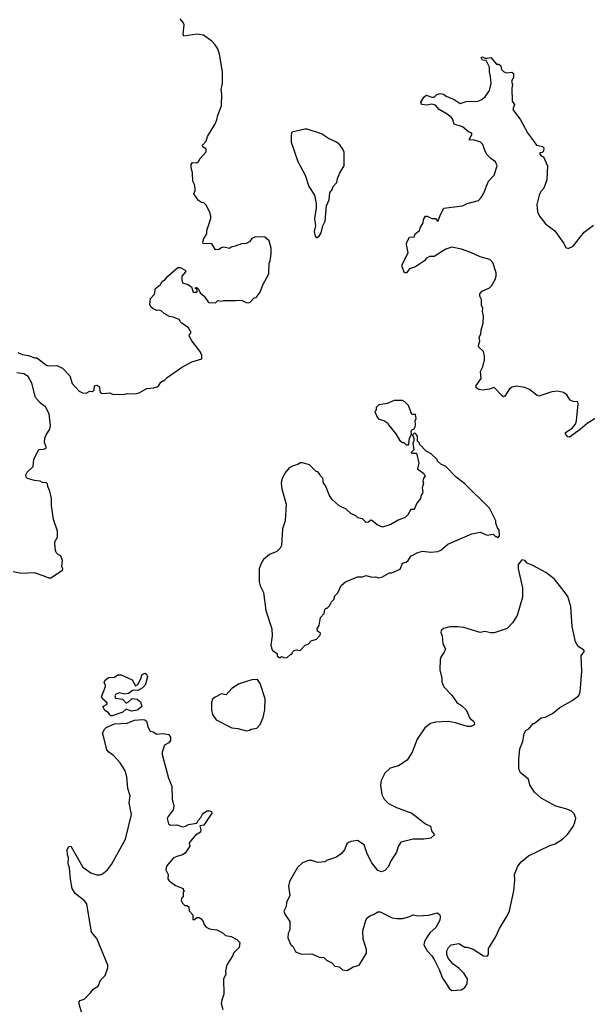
# Model space of a CAD drawing. Extents: x 2086813 to 2278017, y 548126 to 753336.
# Tile 442 of 461: x 2237240 to 2242066, y 701050 to 709428. Entities that reach past the tile are written whole.
import ezdxf

# ---------------------------------------------------------------- set-up
doc = ezdxf.new("R2010")
doc.units = 0

msp = doc.modelspace()

# ---------------------------------------------------------------- linework, layer by layer
at = {"layer": '0CON10XD'}
for points in [[(2237225, 706596.7), (2237265, 706578.8), (2237315, 706571.2), (2237365, 706551.2), (2237385, 706551.2), (2237468.3, 706488.3), (2237485, 706483.3), (2237555, 706486.2), (2237605, 706464), (2237667, 706397), (2237685, 706333.3), (2237745, 706267.5), (2237775, 706253.8), (2237805, 706250), (2237835, 706266.7), (2237857, 706263), (2237872.5, 706275), (2237877, 706313), (2237895, 706318.8), (2237915.7, 706305.7), (2237925, 706260), (2237935, 706250), (2237955, 706246.7), (2238005, 706252.5), (2238035, 706237.5), (2238075, 706242.5), (2238125, 706237.5), (2238155, 706246.7), (2238225, 706243.3), (2238255, 706252), (2238321.2, 706288.8), (2238380, 706295), (2238407.5, 706305), (2238422.5, 706315), (2238440, 706345), (2238475, 706362.5), (2238495, 706382.5), (2238615, 706467.5), (2238705, 706517.5), (2238788.3, 706541.7), (2238790, 706575), (2238780, 706585), (2238780, 706595), (2238702.5, 706695), (2238683, 706733), (2238680, 706745), (2238697.5, 706765), (2238676.2, 706805), (2238617.5, 706845), (2238608.3, 706858.3), (2238595, 706877.5), (2238545, 706897.5), (2238515, 706902.5), (2238467.5, 706927.5), (2238441.7, 706951.7), (2238425, 706957.5), (2238405, 706952.5), (2238375, 706967.5), (2238353.9, 706983.9), (2238346.7, 707005), (2238352.5, 707055), (2238386.7, 707093.3), (2238395, 707140), (2238436.7, 707175), (2238450.7, 707199.3), (2238479.5, 707220.5), (2238496.1, 707243.9), (2238585, 707320), (2238605, 707320), (2238646.1, 707296.1), (2238652.5, 707285), (2238620, 707245), (2238617.5, 707215), (2238625, 707190), (2238670, 707175), (2238700, 707155), (2238715, 707110), (2238745, 707110), (2238750, 707115), (2238748.3, 707128.3), (2238730, 707145), (2238745, 707150), (2238760, 707135), (2238773.6, 707103.6), (2238807.5, 707075), (2238845, 707022.5), (2238905, 707020), (2238925, 707037.5), (2238955, 707032.5), (2238975, 707040), (2239075, 707037.5), (2239125, 707042.5), (2239165, 707022.5), (2239185, 707020), (2239200, 707025), (2239235, 707060), (2239250, 707065), (2239285, 707110), (2239308.3, 707171.7), (2239357.5, 707265), (2239360, 707355), (2239370, 707375), (2239377.5, 707435), (2239377, 707483), (2239362.5, 707545), (2239325, 707577.5), (2239245, 707580), (2239215, 707567.5), (2239193, 707537), (2239165, 707522.5), (2239125, 707520), (2239071.7, 707501.7), (2239038.3, 707491.7), (2239025, 707480), (2238975, 707492.5), (2238953, 707487), (2238937, 707473), (2238905, 707470), (2238875, 707520), (2238800, 707525), (2238797.5, 707535), (2238806.7, 707565), (2238830, 707605), (2238831.2, 707635), (2238866, 707735), (2238866.1, 707756.1), (2238857.7, 707787.7), (2238828.3, 707848.3), (2238805, 707870), (2238785, 707872.5), (2238760.7, 707890.7), (2238720, 707945), (2238732.5, 707975), (2238732.5, 707995), (2238726.4, 708026.4), (2238712.5, 708055), (2238710, 708125), (2238697, 708167), (2238697.5, 708195), (2238708.3, 708211.7), (2238745, 708211.2), (2238760, 708220), (2238773.6, 708246.4), (2238826.2, 708305), (2238826.7, 708325), (2238797.5, 708345), (2238795, 708360), (2238826.7, 708395), (2238836.2, 708435), (2238900, 708535), (2238916.7, 708575), (2238923.3, 708615), (2238956.4, 708696.4), (2238960, 708795), (2238953.8, 708835), (2238963.3, 708885), (2238963.3, 708985), (2238940, 709135), (2238925, 709180), (2238902.5, 709215), (2238872.5, 709245), (2238802.5, 709297.5), (2238745, 709306.2), (2238635, 709287.5), (2238630, 709305), (2238638.8, 709385), (2238631.2, 709405), (2238603.3, 709435)], [(2242146.4, 706043.6), (2242065, 705991.4), (2242005, 705942.2), (2241915, 705876.2), (2241899.5, 705879.5), (2241880, 705905), (2241882, 705915), (2241894, 705925), (2241938.9, 705951.1), (2241965.5, 705985), (2241974.4, 706015), (2241989.2, 706159.2), (2241985, 706176.7), (2241945, 706180), (2241921.4, 706191.4), (2241893.3, 706235), (2241865, 706256), (2241814.1, 706265.9), (2241765, 706261.2), (2241655, 706223.3), (2241639.3, 706229.3), (2241575, 706280), (2241535, 706298.8), (2241465, 706310), (2241428.3, 706301.7), (2241405, 706286.2), (2241365, 706223.3), (2241355, 706220), (2241345, 706223.8), (2241275, 706297.5), (2241235, 706284.2), (2241175, 706275.7), (2241145, 706280.6), (2241121.2, 706295), (2241121.2, 706315), (2241164, 706375), (2241158.8, 706435), (2241178.8, 706475), (2241192.5, 706535), (2241192.5, 706565), (2241182.5, 706605), (2241145, 706642.5), (2241141.2, 706655), (2241152.5, 706695), (2241147.5, 706725), (2241160, 706755), (2241163.9, 706786.1), (2241180, 706845), (2241183.8, 706905), (2241173.8, 706945), (2241176.7, 706975), (2241167, 706997), (2241166.1, 707046.1), (2241153.3, 707075), (2241152.5, 707095), (2241171.7, 707118.3), (2241235, 707146.7), (2241253.3, 707165), (2241283.9, 707216.1), (2241291.2, 707245), (2241290, 707275), (2241262.7, 707362.7), (2241236.8, 707386.8), (2241155, 707410), (2241075, 707447.5), (2240995.7, 707475.7), (2240915, 707491.2), (2240864.1, 707475.9), (2240765, 707413.3), (2240725, 707412.5), (2240705, 707402.5), (2240695, 707396.7), (2240683.3, 707375), (2240605, 707326.2), (2240555, 707307.5), (2240530, 707275), (2240513, 707273), (2240493.3, 707325), (2240492.5, 707345), (2240543.3, 707445), (2240528.8, 707515), (2240531.2, 707535), (2240553.6, 707576.4), (2240595, 707580), (2240603.6, 707606.4), (2240640, 707635), (2240648.3, 707661.7), (2240671.7, 707698.3), (2240673.3, 707726.7), (2240690, 707755), (2240705, 707757.5), (2240745, 707736.2), (2240776.1, 707736.1), (2240795, 707710), (2240820, 707775), (2240846.4, 707823.6), (2241005, 707843.3), (2241045, 707863.3), (2241140.5, 707889.5), (2241165, 707913.8), (2241183.1, 707945), (2241226.9, 708053.1), (2241275.5, 708105), (2241299.4, 708185), (2241285, 708218), (2241245.7, 708245.7), (2241215, 708276.7), (2241193.8, 708315), (2241176.7, 708365), (2241157.5, 708385), (2241096.4, 708406.4), (2241063.6, 708403.6), (2241063.3, 708415), (2241086.7, 708455), (2241080, 708465), (2241055, 708472.5), (2241005.9, 708515.9), (2240935, 708538.8), (2240919.2, 708585), (2240908.7, 708598.7), (2240875.5, 708625.5), (2240806.2, 708665), (2240775, 708700), (2240745, 708708.8), (2240705, 708700), (2240657.5, 708707.5), (2240650, 708725), (2240675, 708767.5), (2240695, 708786.7), (2240745, 708768.8), (2240765, 708770), (2240787.7, 708792.3), (2240815, 708800), (2240842.5, 708795), (2240865, 708778), (2240935, 708750), (2240985, 708716), (2241035, 708730.8), (2241135, 708734.3), (2241165, 708746), (2241199.1, 708770.9), (2241235, 708826.7), (2241247.5, 708885), (2241244.3, 708945), (2241233.3, 708985), (2241233.8, 709025), (2241205, 709080), (2241175, 709083.8), (2241163.6, 709106.4), (2241175, 709112.5), (2241195, 709100), (2241215, 709100), (2241245, 709107.5), (2241295, 709050), (2241315, 709050), (2241330, 709035), (2241337.5, 709005), (2241355, 708987.5), (2241377, 708977), (2241425, 708982), (2241439.7, 708969.7), (2241440, 708935), (2241422.5, 708905), (2241430, 708875), (2241423.8, 708845), (2241428, 708735), (2241446.7, 708705), (2241433.8, 708663.8), (2241498.8, 708575), (2241559.2, 708465), (2241591.2, 708421.2), (2241635, 708360), (2241685, 708350), (2241697, 708337), (2241695, 708310), (2241681.7, 708298.3), (2241663.6, 708296.4), (2241662.5, 708285), (2241675, 708270), (2241695, 708260), (2241728.8, 708185), (2241722.9, 708065), (2241695.7, 707995), (2241670.8, 707965), (2241655.7, 707935), (2241636, 707855), (2241644.2, 707794.2), (2241661.2, 707755), (2241710.3, 707690.3), (2241791.2, 707631.2), (2241867.5, 707525), (2241885, 707490), (2241905, 707482.5), (2241945, 707500), (2242040.3, 707619.7), (2242119.3, 707680.7)], [(2239765, 707572.5), (2239787.5, 707585), (2239802.5, 707615), (2239817.5, 707675), (2239837, 707713), (2239847.5, 707845), (2239872.5, 707895), (2239877.5, 707955), (2239897, 707983), (2239905, 708010), (2239937, 708043), (2239943, 708077), (2239962.5, 708125), (2240000, 708185), (2240000, 708285), (2239997.5, 708305), (2239982.5, 708335), (2239963, 708363), (2239935, 708386.7), (2239865, 708416.7), (2239805, 708456.7), (2239685, 708497.5), (2239665, 708497.5), (2239555, 708470), (2239547.5, 708445), (2239547.5, 708385), (2239605, 708220), (2239666.7, 708105), (2239698.3, 708008.3), (2239747.5, 707935), (2239760, 707865), (2239760, 707825), (2239747.5, 707735), (2239756.2, 707675), (2239743.3, 707625), (2239752.5, 707585), (2239765, 707572.5)], [(2237183.9, 704733.9), (2237255, 704718.8), (2237363, 704723), (2237446.4, 704696.4), (2237485, 704677.5), (2237505, 704677.5), (2237602.5, 704745), (2237606.7, 704755), (2237597.5, 704775), (2237602.5, 704825), (2237590, 704865), (2237570, 704875), (2237550, 704895), (2237542.5, 704925), (2237540, 704985), (2237562.5, 705025), (2237562.5, 705075), (2237526.7, 705175), (2237511.2, 705295), (2237511.2, 705355), (2237496.4, 705416.4), (2237480, 705455), (2237477.5, 705477.5), (2237467.5, 705487.5), (2237435, 705490), (2237415, 705501.2), (2237365, 705508), (2237307.5, 705525), (2237296, 705536), (2237292, 705555), (2237303, 705577), (2237353.3, 705625), (2237361.2, 705685), (2237397, 705763), (2237405, 705770), (2237445, 705773.3), (2237466.7, 705785), (2237451.7, 705831.7), (2237453.6, 705866.4), (2237463.9, 705896.1), (2237497.5, 705945), (2237502.5, 705975), (2237490, 706075), (2237460, 706135), (2237416.2, 706165), (2237375, 706213.3), (2237344, 706335), (2237310.9, 706390.9), (2237275, 706415.8), (2237215, 706424.3)], [(2240545, 705810), (2240550, 705815), (2240553.6, 705866.4), (2240571.7, 705898.3), (2240567.5, 705925), (2240575, 705937.5), (2240593, 705947), (2240602.5, 705965), (2240606.7, 705985), (2240602.5, 706015), (2240612.5, 706035), (2240605, 706070), (2240575, 706070), (2240546, 706145), (2240515, 706177.5), (2240495, 706187.5), (2240425, 706186.7), (2240365, 706162.5), (2240295, 706150), (2240271.7, 706128.3), (2240270, 706105), (2240260, 706095), (2240280, 706045), (2240295, 706030), (2240335, 706017.5), (2240370, 705995), (2240375, 705980), (2240437.5, 705905), (2240470.7, 705850.7), (2240495, 705830), (2240505, 705830), (2240525, 705810), (2240545, 705810)], [(2239495, 703997.5), (2239515, 704000), (2239545, 704030), (2239555, 704030), (2239560, 704045), (2239575, 704060), (2239595, 704067.5), (2239625, 704060), (2239667.5, 704105), (2239695, 704117.5), (2239717, 704143), (2239765, 704157.5), (2239795, 704190), (2239797, 704207), (2239772.5, 704225), (2239770, 704245), (2239787, 704273), (2239798.3, 704341.7), (2239830, 704375), (2239835, 704410), (2239845, 704420), (2239855, 704420), (2239875, 704440), (2239892.5, 704475), (2239910, 704495), (2239920, 704525), (2239945, 704550), (2239972.5, 704615), (2240010, 704645), (2240113, 704687), (2240155, 704687.5), (2240185, 704697.5), (2240235, 704683.3), (2240265, 704686.7), (2240295, 704680), (2240320, 704685), (2240385, 704722.5), (2240405, 704722.5), (2240476.1, 704753.9), (2240495, 704802.5), (2240525, 704812.5), (2240543, 704827), (2240565, 704862.5), (2240625, 704893.3), (2240665, 704906.7), (2240735, 704897.5), (2240795, 704902.5), (2240820, 704915), (2240880, 704965), (2241085, 705053.3), (2241155, 705066.7), (2241215, 705042.5), (2241265, 705050), (2241285, 705030), (2241295, 705030), (2241305, 705020), (2241320, 705035), (2241317.5, 705085), (2241303.3, 705103.3), (2241287.5, 705145), (2241287.5, 705165), (2241235, 705272.5), (2241025, 705480), (2240950, 705535), (2240862.5, 705625), (2240820, 705645), (2240791.7, 705671.7), (2240790, 705685), (2240740, 705735), (2240697, 705757), (2240640, 705815), (2240640, 705825), (2240621.7, 705841.7), (2240622.5, 705885), (2240606.4, 705906.4), (2240595, 705910), (2240580, 705895), (2240592.5, 705865), (2240592.5, 705845), (2240582.5, 705825), (2240591.7, 705768.3), (2240570, 705745), (2240575, 705740), (2240615, 705740), (2240632.5, 705655), (2240622.5, 705605), (2240675, 705567.5), (2240687.5, 705545), (2240673.3, 705526.7), (2240667.5, 705505), (2240672.5, 705485), (2240662.5, 705445), (2240667.5, 705405), (2240650, 705375), (2240647, 705353), (2240617.5, 705315), (2240595, 705260), (2240565, 705260), (2240540, 705215), (2240516.4, 705193.6), (2240459.3, 705170.7), (2240395, 705132.5), (2240325, 705110), (2240279.3, 705129.3), (2240235, 705167.5), (2240225, 705170), (2240205, 705152.5), (2240185, 705150), (2240155, 705180), (2240115, 705190), (2240097, 705207), (2240055, 705227.5), (2240015, 705262.5), (2239955, 705292.5), (2239895, 705347.5), (2239870, 705385), (2239840, 705465), (2239823, 705483), (2239817, 705527), (2239795, 705550), (2239790, 705565), (2239775, 705580), (2239760, 705585), (2239705, 705640), (2239645, 705657.5), (2239625, 705657.5), (2239605, 705642.5), (2239565, 705632.5), (2239530, 705615), (2239495, 705570), (2239467.5, 705515), (2239462.5, 705485), (2239467.5, 705435), (2239506.2, 705305), (2239496.2, 705165), (2239473.3, 705095), (2239466.7, 704955), (2239455, 704932.5), (2239426.1, 704903.9), (2239365, 704877.5), (2239313.9, 704836.1), (2239290, 704795), (2239277.5, 704755), (2239276.7, 704645), (2239285, 704610), (2239312.5, 704555), (2239331.7, 704401.7), (2239383.8, 704245), (2239386.2, 704185), (2239376.7, 704105), (2239382.5, 704075), (2239390.7, 704060.7), (2239430, 704035), (2239430, 704015), (2239445, 704000), (2239455, 704000), (2239465, 704010), (2239495, 703997.5)], [(2240915, 701167.5), (2240995, 701172.5), (2241025, 701192.5), (2241046.1, 701223.9), (2241046.4, 701266.4), (2241017.5, 701315), (2240975, 701357.5), (2240925, 701392.5), (2240883.9, 701443.9), (2240873.3, 701475), (2240873.3, 701505), (2240885, 701532.5), (2240910, 701555), (2240975, 701567.5), (2241025, 701537.5), (2241045, 701537.5), (2241095, 701520), (2241185, 701462.5), (2241215, 701460), (2241227.5, 701475), (2241226.2, 701525), (2241285, 701622.5), (2241318.8, 701695), (2241385, 701802.5), (2241403.9, 701846.1), (2241441.2, 702015), (2241450, 702105), (2241448, 702155), (2241476.2, 702225), (2241505, 702263.3), (2241565, 702313.8), (2241748.3, 702401.7), (2241793.6, 702416.4), (2241856.1, 702453.9), (2241897.5, 702495), (2241946.7, 702563.3), (2241961.7, 702598.3), (2241967.5, 702635), (2241955, 702670), (2241943, 702683), (2241930, 702695), (2241885, 702712.5), (2241800, 702735), (2241673.6, 702803.6), (2241617.5, 702855), (2241578.3, 702918.3), (2241567.5, 702965), (2241498.3, 703018.3), (2241483.8, 703055), (2241483.3, 703135), (2241493.3, 703225), (2241517.5, 703285), (2241530, 703355), (2241545, 703380), (2241570, 703395), (2241605, 703440), (2241615, 703440), (2241673, 703487), (2241707, 703493), (2241770, 703525), (2241833.9, 703576.1), (2241943, 703637), (2241993, 703677), (2242006.7, 703705), (2242020, 703885), (2242013.3, 704015), (2242042.5, 704055), (2242035, 704066.2), (2241987.5, 704095), (2241966.7, 704135), (2241937.5, 704265), (2241926.1, 704436.1), (2241899.5, 704519.5), (2241853.8, 704585), (2241785, 704670), (2241713, 704723), (2241597, 704787), (2241555, 704802.5), (2241535, 704827.5), (2241508.3, 704831.7), (2241478.3, 704791.7), (2241477.5, 704755), (2241516.7, 704595), (2241516.7, 704515), (2241470.7, 704359.3), (2241430, 704295), (2241385, 704247.5), (2241275, 704210), (2241245, 704210), (2241195, 704222.5), (2241155, 704212.5), (2241016.4, 704256.4), (2240965, 704262.5), (2240898.3, 704261.7), (2240843, 704247), (2240825, 704230), (2240820, 704215), (2240832.5, 704185), (2240837, 704117), (2240860, 704075), (2240850, 704045), (2240820, 704005), (2240816.2, 703985), (2240813, 703897), (2240830, 703825), (2240830, 703795), (2240845, 703750), (2240915, 703680), (2240957, 703617), (2240999.3, 703589.3), (2241036.1, 703556.1), (2241067.5, 703485), (2241102.5, 703455), (2241107.5, 703445), (2241103, 703427), (2241077, 703413), (2241047, 703413), (2240945, 703446.2), (2240883.6, 703456.4), (2240775, 703450), (2240731.7, 703438.3), (2240685, 703402.5), (2240620, 703305), (2240575.9, 703194.1), (2240535, 703127.5), (2240461.3, 703078.7), (2240390.9, 703059.1), (2240344.4, 703015.6), (2240314, 702955), (2240308.8, 702915), (2240320, 702835), (2240340, 702795), (2240375, 702760), (2240444.1, 702724.1), (2240575, 702676.7), (2240690, 702585), (2240732.5, 702565), (2240742.5, 702525), (2240767, 702493), (2240735.9, 702464.1), (2240676.1, 702456.1), (2240585, 702456), (2240481.7, 702428.3), (2240458.3, 702391.7), (2240443.3, 702345), (2240394.1, 702265.9), (2240375, 702222.5), (2240345, 702187.5), (2240315, 702177.5), (2240285, 702187.5), (2240233.3, 702255), (2240195, 702330), (2240168.3, 702408.3), (2240113.6, 702443.6), (2240055, 702436.7), (2240035, 702427.5), (2240022.5, 702415), (2240002.5, 702365), (2239975, 702332.5), (2239935, 702303.3), (2239850, 702275), (2239837, 702263), (2239775, 702257.5), (2239725, 702272.5), (2239695, 702272.5), (2239645, 702252.5), (2239603.3, 702215), (2239533.3, 702095), (2239526.7, 702055), (2239536.7, 701975), (2239507.5, 701915), (2239506.4, 701883.6), (2239486.4, 701843.6), (2239495, 701817.5), (2239536.7, 701755), (2239536, 701685), (2239523.8, 701655), (2239520, 701615), (2239546.7, 701556.7), (2239562.5, 701545), (2239585, 701500), (2239595, 701492.5), (2239635, 701477.5), (2239725, 701480), (2239785, 701452.5), (2239827, 701447), (2239850, 701425), (2239895, 701402.5), (2239920, 701375), (2239955, 701370), (2239985, 701342.5), (2240025, 701337.5), (2240075, 701367.5), (2240125.9, 701384.1), (2240187.5, 701485), (2240187.5, 701515), (2240160, 701605), (2240157.5, 701675), (2240182.5, 701765), (2240193.6, 701786.4), (2240223, 701807), (2240247, 701813), (2240285, 701837.5), (2240305, 701837.5), (2240406.1, 701786.1), (2240445, 701778.8), (2240495, 701780), (2240550, 701795), (2240585, 701812.5), (2240625, 701802.5), (2240715, 701807.5), (2240791.7, 701828.3), (2240811.7, 701811.7), (2240816.2, 701795), (2240812.5, 701765), (2240777.3, 701702.7), (2240730.3, 701659.7), (2240703.3, 701625), (2240683.3, 701585), (2240676.7, 701555), (2240703.3, 701505), (2240745, 701462.5), (2240765, 701432.5), (2240807.3, 701347.3), (2240835, 701272.5), (2240865, 701227.5), (2240895, 701182.5), (2240915, 701167.5)], [(2238025, 703503.8), (2238014.2, 703505), (2237992.2, 703532.2), (2237965, 703550), (2237947.5, 703585), (2237982.5, 703605), (2237982.5, 703615), (2237946.2, 703645), (2237936, 703665), (2237968.8, 703755), (2237970, 703765), (2237957.5, 703785), (2237962.5, 703805), (2237995, 703830), (2238045, 703832.5), (2238075, 703852.5), (2238103, 703853), (2238195, 703810), (2238225, 703760), (2238245, 703770), (2238272.5, 703825), (2238277.5, 703852.5), (2238305, 703866.7), (2238319.3, 703859.3), (2238327, 703837), (2238306.7, 703765), (2238285, 703742.5), (2238245, 703720), (2238205, 703722.5), (2238166.4, 703693.6), (2238135, 703690), (2238085, 703700), (2238055, 703687.5), (2238047.5, 703675), (2238053.8, 703653.8), (2238115, 703647.5), (2238145, 703612.5), (2238165, 703622.5), (2238195, 703652.5), (2238240, 703645), (2238267.5, 703625), (2238277.5, 703585), (2238245, 703556.2), (2238225, 703549.2), (2238190, 703545), (2238145, 703560), (2238117.5, 703535), (2238025, 703503.8)], [(2239168.3, 703378.3), (2239195, 703382.5), (2239208.3, 703391.7), (2239255, 703400), (2239285, 703430), (2239309.3, 703490.7), (2239323.6, 703556.4), (2239328.3, 703648.3), (2239285, 703780), (2239263, 703813), (2239215, 703810), (2239105, 703775.5), (2239042.8, 703737.3), (2238995, 703682.2), (2238955, 703690.4), (2238895, 703660), (2238880, 703645), (2238871.7, 703618.3), (2238870, 703555), (2238880, 703515), (2238911.7, 703471.7), (2239045, 703402.5), (2239095, 703397.5), (2239168.3, 703378.3)], [(2237770, 700965), (2237745, 701050), (2237745, 701070), (2237755, 701082.5), (2237787.5, 701095), (2237843, 701147), (2237865, 701177.5), (2237907.5, 701205), (2237927.5, 701255), (2237967.5, 701295), (2237988.3, 701361.7), (2237988.3, 701381.7), (2237895, 701608.8), (2237850.8, 701665), (2237809.4, 701905), (2237790.7, 701930.7), (2237713, 701993), (2237685.6, 702035.6), (2237671.1, 702115), (2237662.5, 702212.5), (2237652, 702245), (2237656.1, 702296.1), (2237645, 702322.5), (2237644.1, 702365.9), (2237658.3, 702391.7), (2237675, 702396.2), (2237776.8, 702216.8), (2237845, 702169.2), (2237895, 702151.9), (2237925, 702153.1), (2237945, 702161.4), (2237985.3, 702194.7), (2238021.3, 702238.7), (2238138.9, 702455), (2238191.4, 702665), (2238171.9, 702765), (2238178.6, 702825), (2238160.6, 702885), (2238150.8, 702985), (2238135.6, 703035.6), (2238093.3, 703105), (2238037.7, 703167.7), (2237996.7, 703195), (2237982, 703215), (2237955, 703320), (2237943.6, 703356.4), (2237963.8, 703395), (2237976, 703405), (2238045, 703435.3), (2238155, 703441.8), (2238215, 703468.2), (2238285, 703473.8), (2238305, 703470), (2238318.3, 703458.3), (2238332.5, 703405), (2238350, 703375), (2238375, 703367.5), (2238405, 703347.5), (2238455, 703353.3), (2238507.5, 703345), (2238521.7, 703321.7), (2238522.5, 703295), (2238507.5, 703275), (2238470, 703255), (2238452.5, 703195), (2238452.5, 703175), (2238504, 702975), (2238533.8, 702905), (2238536, 702795), (2238551.2, 702735), (2238545.9, 702704.1), (2238501.7, 702648.3), (2238495, 702630), (2238506.4, 702586.4), (2238523.6, 702573.6), (2238575, 702576.2), (2238625, 702559.5), (2238650, 702565), (2238675, 702581.2), (2238747.5, 702592.5), (2238756.7, 702615), (2238780.7, 702639.3), (2238797.7, 702672.3), (2238835, 702697.5), (2238855, 702697.5), (2238870, 702690), (2238872.5, 702675), (2238806.4, 702573.6), (2238771.7, 702568.3), (2238780, 702535), (2238777.5, 702515), (2238735, 702490), (2238680, 702425), (2238687.5, 702395), (2238646.7, 702335), (2238625, 702321.2), (2238575, 702308.8), (2238547.5, 702295), (2238487.5, 702225), (2238482.5, 702195), (2238502.5, 702155), (2238498.3, 702118.3), (2238510.7, 702100.7), (2238565, 702060), (2238630, 702035), (2238630, 702025), (2238640, 702015), (2238630, 702005), (2238630, 701965), (2238620, 701955), (2238613, 701933), (2238625, 701910), (2238645, 701890), (2238665, 701890), (2238678.3, 701878.3), (2238680, 701845), (2238711.7, 701811.7), (2238711.7, 701771.7), (2238727, 701773), (2238745, 701790), (2238765, 701787.5), (2238787.5, 701775), (2238800, 701755), (2238807.5, 701725), (2238825, 701707.5), (2238853, 701693), (2238915, 701682.5), (2238960.7, 701660.7), (2238990, 701635), (2239037, 701627), (2239085, 701602.5), (2239112.5, 701575), (2239106.1, 701533.9), (2239057.5, 701485), (2239052.5, 701465), (2239002.5, 701385), (2238990, 701335), (2238992.5, 701305), (2238973.6, 701266.4), (2238976.7, 701135), (2238957.5, 701085), (2238953.6, 701056.4), (2238966.7, 701005)]]:
    msp.add_lwpolyline(points, dxfattribs=at)

doc.saveas('drawing.dxf')
